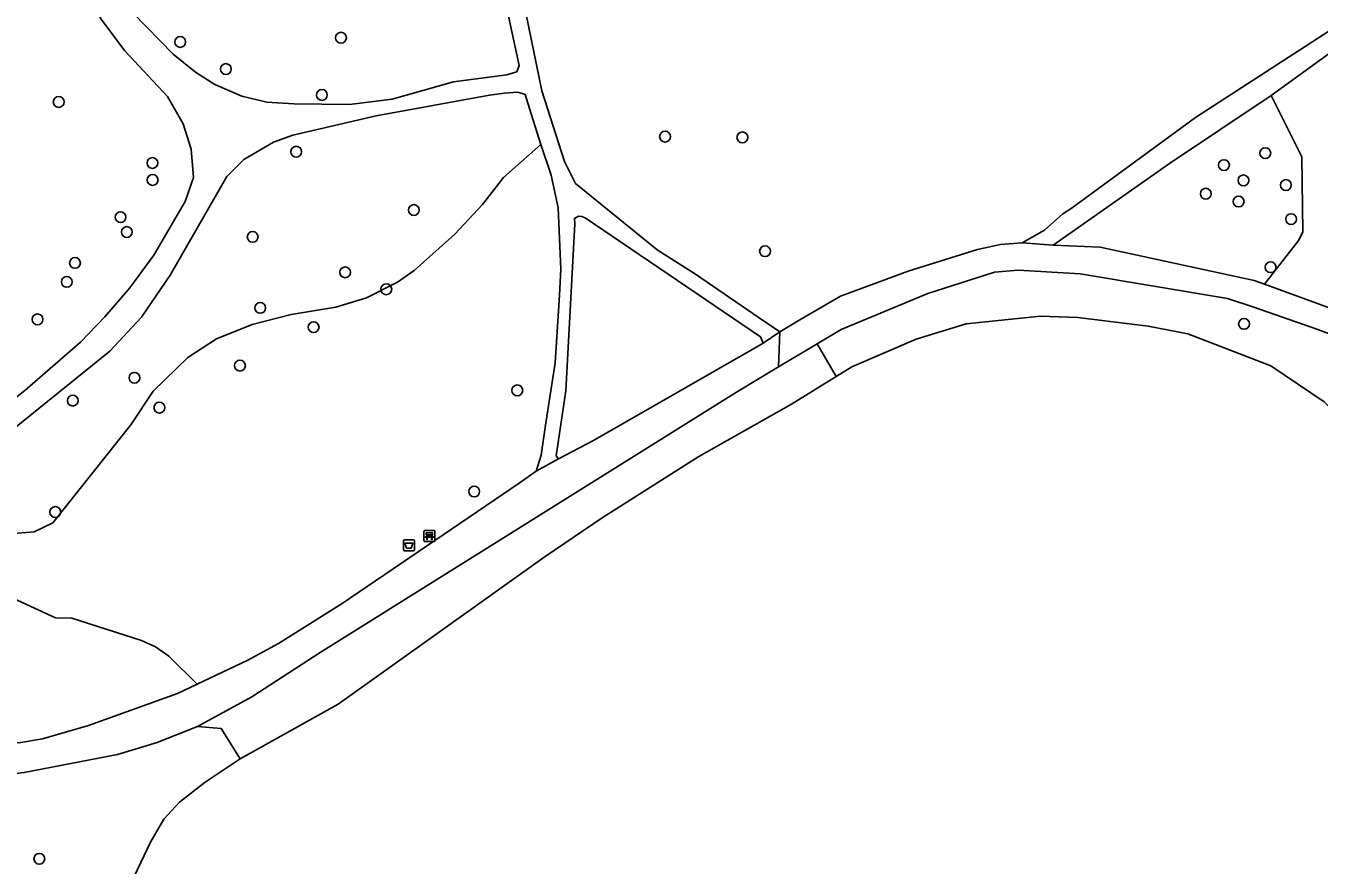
# Model space of a CAD drawing. Extents: x 158038 to 159242, y 380133 to 381214.
# Drawn here: x 158631.6 to 158748.4, y 380334 to 380409.8 of the extents above; entities that cross this region are included whole.
import ezdxf

# ---------------------------------------------------------------- set-up
doc = ezdxf.new("R2010")
doc.units = 0
for name, color, linetype in [('IMGEO_Afvalbak', 7, 'Continuous'), ('IMGEO_Bank', 7, 'Continuous'), ('IMGEO_Boom', 7, 'Continuous'), ('IMGEO_Groenvoorziening', 7, 'Continuous'), ('IMGEO_Loofbos', 7, 'Continuous'), ('IMGEO_Meer_plas_ven_vijver', 7, 'Continuous'), ('IMGEO_Voetpad_halfverhard', 7, 'Continuous')]:
    doc.layers.add(name, color=color, linetype=linetype)

msp = doc.modelspace()

# ---------------------------------------------------------------- linework, layer by layer
at = {"layer": 'IMGEO_Afvalbak'}
for p, q in [((158665.7, 380362.48), (158665.7, 380363.28)), ((158665.7, 380363.28), (158665.7, 380362.48)), ((158665.8, 380363.38), (158666.59, 380363.38)), ((158666.59, 380363.38), (158665.8, 380363.38)), ((158666.59, 380362.38), (158665.8, 380362.38)), ((158665.8, 380362.38), (158666.59, 380362.38)), ((158666.69, 380363.28), (158666.69, 380362.48)), ((158666.69, 380362.48), (158666.69, 380363.28))]:
    msp.add_line(p, q, dxfattribs=at)
msp.add_lwpolyline([(158665.84, 380363.09), (158666.54, 380363.09), (158666.4, 380362.62), (158665.99, 380362.62), (158665.84, 380363.09)], dxfattribs=at)
for centre, start, end in [((158665.8, 380363.28), 90, 180), ((158665.8, 380363.28), 90, 180), ((158665.8, 380362.48), 180, 270), ((158665.8, 380362.48), 180, 270), ((158666.59, 380363.28), 0, 90), ((158666.59, 380363.28), 360, 90), ((158666.59, 380362.48), 270, 0), ((158666.59, 380362.48), 270, 0)]:
    msp.add_arc(centre, 0.1, start, end, dxfattribs=at)
at = {"layer": 'IMGEO_Bank'}
for p, q in [((158667.55, 380363.29), (158667.55, 380364.14)), ((158667.55, 380364.14), (158667.55, 380363.29)), ((158667.62, 380364.22), (158668.46, 380364.22)), ((158668.46, 380364.22), (158667.62, 380364.22)), ((158668.24, 380363.62), (158667.85, 380363.62)), ((158667.86, 380363.73), (158667.86, 380363.83)), ((158667.9, 380363.83), (158667.9, 380363.73)), ((158668.19, 380363.84), (158667.91, 380363.84)), ((158667.91, 380363.72), (158668.19, 380363.72)), ((158668.2, 380363.73), (158668.2, 380363.83)), ((158668.24, 380363.83), (158668.24, 380363.73)), ((158668.55, 380364.15), (158668.55, 380363.3)), ((158668.55, 380363.3), (158668.55, 380364.15)), ((158668.47, 380363.22), (158667.63, 380363.22)), ((158667.63, 380363.22), (158668.47, 380363.22))]:
    msp.add_line(p, q, dxfattribs=at)
for points in [[(158667.8, 380363.62), (158667.65, 380363.62), (158667.76, 380363.72), (158667.85, 380363.72)], [(158667.85, 380363.84), (158667.76, 380363.84), (158667.76, 380364), (158668.33, 380364), (158668.33, 380363.84), (158668.25, 380363.84)], [(158667.85, 380363.61), (158667.85, 380363.4), (158667.8, 380363.4), (158667.8, 380363.61)], [(158668.25, 380363.72), (158668.33, 380363.72), (158668.44, 380363.62), (158668.3, 380363.62)], [(158668.29, 380363.61), (158668.29, 380363.4), (158668.25, 380363.4), (158668.25, 380363.61)]]:
    msp.add_lwpolyline(points, dxfattribs=at)
for centre, radius, start, end in [((158667.63, 380364.14), 0.0779, 92.4484, 184.2845), ((158667.63, 380364.14), 0.0779, 92.4484, 184.2845), ((158667.8, 380363.61), 0.00671, 2.8957, 87.1043), ((158667.85, 380363.83), 0.00671, 2.8957, 87.1043), ((158667.85, 380363.73), 0.00671, 272.8957, 357.1043), ((158667.85, 380363.61), 0.00671, 92.8957, 177.1043), ((158667.91, 380363.83), 0.00671, 92.8957, 177.1043), ((158667.91, 380363.73), 0.00671, 182.8957, 267.1043), ((158668.19, 380363.83), 0.00671, 2.8957, 87.1043), ((158668.19, 380363.73), 0.00671, 272.8957, 357.1043), ((158668.25, 380363.83), 0.00671, 92.8957, 177.1043), ((158668.25, 380363.73), 0.00671, 182.8957, 267.1043), ((158668.24, 380363.61), 0.00671, 2.8957, 87.1043), ((158668.3, 380363.61), 0.00671, 92.8957, 177.1043), ((158668.47, 380364.14), 0.0779, 2.4484, 94.2845), ((158668.47, 380364.14), 0.0779, 2.4484, 94.2845), ((158667.63, 380363.3), 0.0779, 182.4484, 274.2845), ((158667.63, 380363.3), 0.0779, 182.4484, 274.2845), ((158668.47, 380363.3), 0.0779, 272.4484, 4.2845), ((158668.47, 380363.3), 0.0779, 272.4484, 4.2845)]:
    msp.add_arc(centre, radius, start, end, dxfattribs=at)
at = {"layer": 'IMGEO_Boom'}
for centre in [(158660.06, 380408.71), (158645.55, 380408.33), (158649.67, 380405.88), (158634.58, 380402.91), (158658.34, 380403.54), (158689.32, 380399.78), (158696.3, 380399.71), (158656.02, 380398.42), (158743.51, 380398.29), (158643.04, 380397.4), (158739.78, 380397.21), (158643.06, 380395.87), (158741.54, 380395.83), (158738.14, 380394.63), (158745.37, 380395.41), (158741.1, 380393.92), (158640.16, 380392.51), (158666.64, 380393.15), (158745.84, 380392.33), (158640.73, 380391.17), (158652.09, 380390.73), (158698.35, 380389.44), (158636.05, 380388.38), (158660.44, 380387.53), (158743.99, 380387.99), (158635.31, 380386.67), (158664.15, 380386), (158652.77, 380384.32), (158632.67, 380383.28), (158741.59, 380382.88), (158657.59, 380382.58), (158650.94, 380379.11), (158641.42, 380378.01), (158635.85, 380375.95), (158675.98, 380376.87), (158643.67, 380375.32), (158672.09, 380367.74), (158634.27, 380365.89), (158632.83, 380334.59)]:
    msp.add_circle(centre, 0.489, dxfattribs=at)
at = {"layer": 'IMGEO_Groenvoorziening'}
for points in [[(158744.05, 380403.48), (158746.81, 380397.95), (158746.9, 380391.2), (158746.53, 380390.43), (158743.43, 380386.46)], [(158678.1, 380399.06), (158674.75, 380396.09), (158672.85, 380393.65), (158670.35, 380390.98), (158666.68, 380387.7), (158665.18, 380386.65), (158662.36, 380385.23), (158659.61, 380384.39), (158655.58, 380383.73), (158652.05, 380382.83), (158648.84, 380381.53), (158646.23, 380379.83), (158643.1, 380376.79), (158641.09, 380373.75), (158634.04, 380364.92), (158632.36, 380364.11), (158630.9, 380363.97), (158628.49, 380363.41), (158626.93, 380363.32), (158621.93, 380363.7)], [(158703.06, 380381.08), (158704.76, 380378.12)]]:
    msp.add_lwpolyline(points, dxfattribs=at)
at = {"layer": 'IMGEO_Loofbos'}
for points in [[(158623.29, 380358.81), (158626.1, 380359.01), (158627.49, 380358.89), (158630.5, 380358.1), (158634.28, 380356.33), (158635.76, 380356.31), (158642.05, 380354.28), (158643.33, 380353.72), (158644.51, 380352.87), (158647.07, 380350.34)], [(158647.11, 380346.52), (158649.24, 380346.35), (158650.95, 380343.61)]]:
    msp.add_lwpolyline(points, dxfattribs=at)
at = {"layer": 'IMGEO_Meer_plas_ven_vijver'}
for points in [[(158757.59, 380365.77), (158754.09, 380370.5), (158748.82, 380375.84), (158744.01, 380379.1), (158736.51, 380381.98), (158732.94, 380382.68), (158726.59, 380383.46), (158723.22, 380383.58), (158716.49, 380382.88), (158712, 380381.51), (158706.18, 380379), (158704.76, 380378.12)], [(158704.76, 380378.12), (158700.75, 380375.64), (158692.38, 380370.91), (158683.74, 380365.42), (158678.5, 380361.88), (158659.81, 380348.56), (158650.95, 380343.61)], [(158650.95, 380343.61), (158647.81, 380341.51), (158645.49, 380339.71), (158644.06, 380338.16), (158642.86, 380336.09), (158638.77, 380327.49), (158636.34, 380319.81), (158635.15, 380314.17), (158634.58, 380312.49), (158633.91, 380311.48), (158632.24, 380309.83), (158630.4, 380308.89), (158627.65, 380308.29), (158625.47, 380308.6), (158623.39, 380310), (158622.13, 380311.81), (158616.86, 380330.45), (158616.13, 380331.67), (158614.31, 380333.25), (158611.51, 380334.39), (158609.1, 380335)]]:
    msp.add_lwpolyline(points, dxfattribs=at)
at = {"layer": 'IMGEO_Voetpad_halfverhard'}
for points in [[(158625.5, 380458.53), (158628.25, 380449.9), (158631.5, 380439.68), (158637.35, 380418.37), (158638.78, 380414.94), (158640.18, 380412.51), (158641.28, 380410.96), (158644.92, 380407.21), (158646.93, 380405.6), (158648.68, 380404.5), (158651.11, 380403.43), (158653.38, 380402.89), (158655.82, 380402.74), (158660.83, 380402.69), (158664.69, 380403.16), (158670.22, 380404.72), (158675.04, 380405.36), (158675.93, 380405.63), (158676.16, 380406.2), (158675.29, 380410.24), (158674.46, 380414.28), (158672.47, 380422.45)], [(158628.65, 380374.61), (158631.52, 380376.87), (158636.55, 380381.24), (158638.74, 380383.52), (158641, 380386.14), (158643.16, 380389.09), (158646.01, 380393.91), (158646.74, 380396.08), (158646.53, 380398.65), (158645.82, 380400.94), (158644.39, 380403.4), (158640.51, 380407.57), (158638.42, 380410.38), (158636.51, 380413.98), (158635.09, 380417.29), (158634.37, 380419.35), (158629.48, 380439.25), (158627.37, 380444.1), (158613.62, 380442.38), (158606.89, 380440.89), (158603.58, 380440.31), (158597.74, 380440.33), (158597.47, 380440.3)], [(158744.05, 380403.48), (158750.15, 380407.93), (158756.62, 380411.88), (158761.7, 380414.89), (158769.79, 380418.5), (158778.48, 380421.13), (158795.4, 380425.21), (158802.07, 380426.57), (158805.1, 380426.97), (158808.7, 380427.01), (158815.08, 380426.39), (158824.73, 380424.71), (158835.96, 380423.1), (158850.12, 380420.64), (158860.2, 380419.45), (158862.03, 380419.36)], [(158674.31, 380422.88), (158678.21, 380403.9), (158680.24, 380397.54), (158681.23, 380395.55), (158688.6, 380389.55), (158692.08, 380387.36), (158697.74, 380383.48), (158699.67, 380382.16)], [(158763.94, 380417.7), (158761.04, 380416.36), (158758.06, 380414.64), (158749.25, 380409.31), (158737.2, 380401.52), (158725.99, 380393.3), (158725.23, 380392.81), (158723.58, 380391.34), (158721.57, 380390.19)], [(158743.43, 380386.46), (158751.92, 380383.36), (158766.94, 380378.41), (158772.49, 380377.23), (158777.72, 380376.43), (158780.21, 380376.31), (158784.45, 380376.61), (158787.52, 380377.33), (158804.17, 380383.44), (158821.11, 380390.12), (158829.21, 380393.03), (158851.95, 380400.14), (158858.03, 380401.63), (158867.33, 380403.52), (158885.55, 380406.34)], [(158678.1, 380399.06), (158677.09, 380402.33), (158676.7, 380403.57), (158676.04, 380403.8), (158674.79, 380403.7), (158673.46, 380403.53), (158663.23, 380401.67), (158655.71, 380399.92), (158653.97, 380399.29), (158651.3, 380397.72), (158649.75, 380396.19), (158644.63, 380387.26), (158642.05, 380383.48), (158639.2, 380380.41), (158624.79, 380368.79), (158622.6, 380366.64), (158621.93, 380364.8), (158621.93, 380363.7)], [(158724.37, 380389.98), (158734.85, 380397.34), (158744.05, 380403.48)], [(158677.68, 380369.59), (158678.13, 380371.01), (158678.54, 380373.74), (158679.4, 380379.37), (158679.78, 380385.46), (158679.92, 380387.81), (158679.68, 380393.35), (158679.04, 380396.31), (158678.1, 380399.06)], [(158698.18, 380381.13), (158697.94, 380381.7), (158682.12, 380392.45), (158681.8, 380392.56), (158681.52, 380392.59), (158681.13, 380392.4), (158681.17, 380391.92), (158680.36, 380376.84), (158679.49, 380370.96), (158679.7, 380370.69)], [(158699.67, 380382.16), (158699.83, 380382.26), (158701.49, 380383.24), (158705.17, 380385.39), (158711.28, 380387.64), (158717.54, 380389.59), (158719.59, 380390.03), (158721.57, 380390.19)], [(158721.57, 380390.19), (158724.37, 380389.98)], [(158724.37, 380389.98), (158728.61, 380389.79), (158742.5, 380386.8), (158743.43, 380386.46)], [(158777.65, 380374.11), (158772.46, 380374.8), (158764.54, 380376.46), (158755.29, 380379.72), (158748.24, 380382.37), (158742.38, 380384.42), (158740.11, 380385.18), (158726.8, 380387.38), (158721.2, 380387.73), (158719.05, 380387.53), (158713.04, 380385.63), (158705.22, 380382.36), (158703.06, 380381.08)], [(158679.7, 380370.69), (158682.79, 380372.32), (158697.02, 380380.47), (158698.18, 380381.13)], [(158699.67, 380382.16), (158698.18, 380381.13)], [(158699.55, 380378.99), (158699.67, 380382.16)], [(158703.06, 380381.08), (158699.55, 380378.99)], [(158699.55, 380378.99), (158695.77, 380376.72), (158658.17, 380353.21), (158652.02, 380349.22), (158647.11, 380346.52)], [(158679.7, 380370.69), (158677.68, 380369.59)], [(158647.07, 380350.34), (158651.64, 380352.51), (158654.41, 380354.01), (158660.18, 380357.62), (158676.14, 380368.5), (158677.68, 380369.59)], [(158647.07, 380350.34), (158645.31, 380349.51), (158637.28, 380346.61), (158633.12, 380345.41), (158630.99, 380345.06), (158629.59, 380345.2)], [(158647.11, 380346.52), (158643.46, 380345.09), (158639.88, 380344.01), (158631.45, 380342.39), (158627.06, 380341.86), (158622.64, 380341.72), (158613.75, 380342.42)]]:
    msp.add_lwpolyline(points, dxfattribs=at)

doc.saveas('drawing.dxf')
